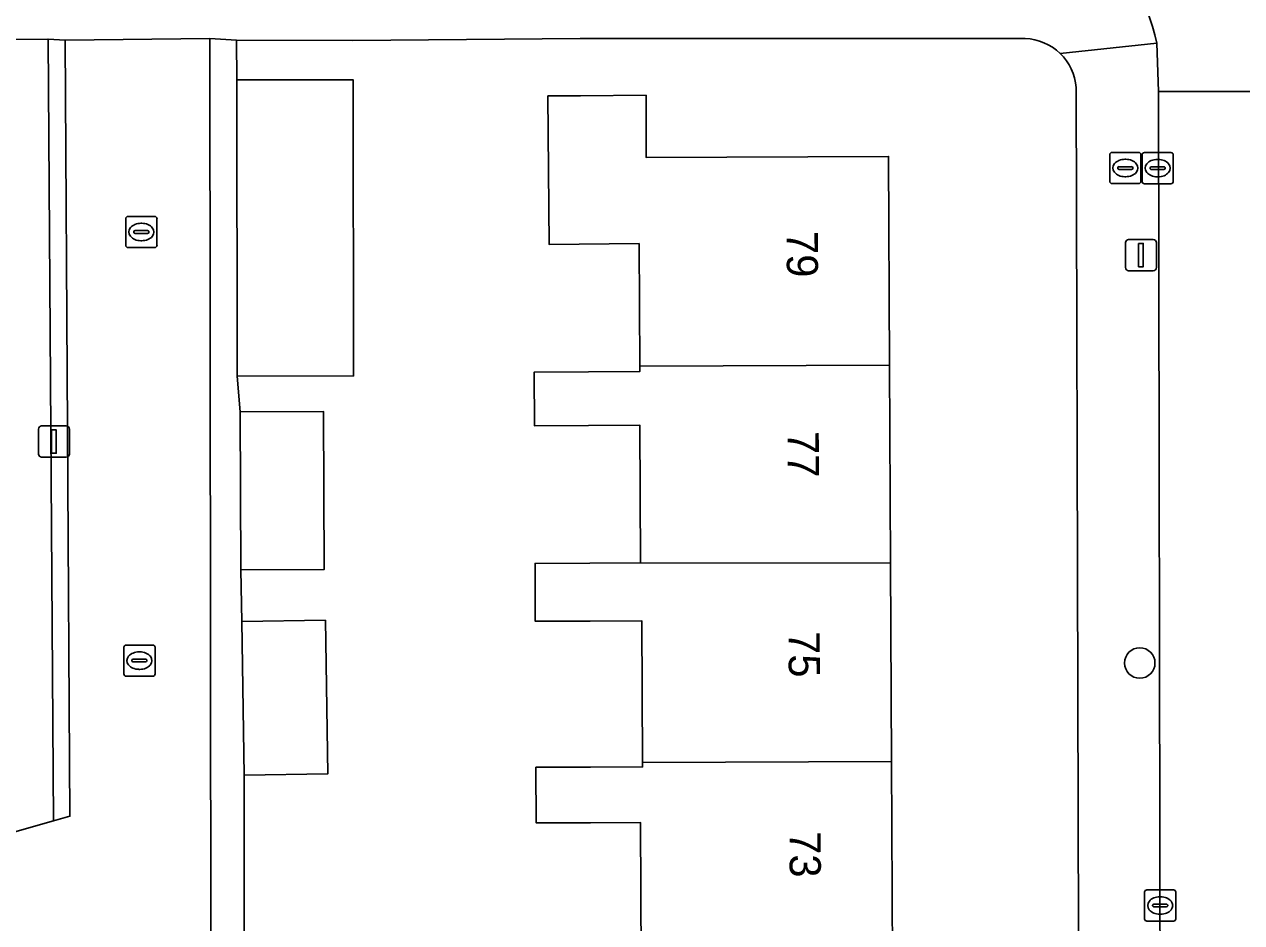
# Model space of a CAD drawing. Extents: x 160732 to 162107, y 387428 to 388479.
# Drawn here: x 161119.44 to 161158.48, y 388296.86 to 388325.67 of the extents above; entities that cross this region are included whole.
import ezdxf

# ---------------------------------------------------------------- set-up
doc = ezdxf.new("R2010")
doc.units = 0
for name, color, linetype in [('IMGEO_Boom', 7, 'Continuous'), ('IMGEO_Brandkraan', 7, 'Continuous'), ('IMGEO_Erf', 7, 'Continuous'), ('IMGEO_Kolk', 7, 'Continuous'), ('IMGEO_Lichtmast', 7, 'Continuous'), ('IMGEO_Muur', 7, 'Continuous'), ('IMGEO_Pand', 7, 'Continuous'), ('IMGEO_Pand_nummerreeks', 7, 'Continuous'), ('IMGEO_Rijbaan_lokaal_open', 7, 'Continuous'), ('IMGEO_Voetpad_open', 7, 'Continuous')]:
    doc.layers.add(name, color=color, linetype=linetype)

msp = doc.modelspace()

# ---------------------------------------------------------------- linework, layer by layer
at = {"layer": 'IMGEO_Boom'}
msp.add_circle((161155.215, 388305.189), 0.489, dxfattribs=at)
at = {"layer": 'IMGEO_Brandkraan'}
for p, q in [((161154.329, 388321.563), (161155.181, 388321.563)), ((161154.254, 388320.637), (161154.254, 388321.489)), ((161154.556, 388321.106), (161154.954, 388321.106)), ((161154.742, 388321.343), (161154.767, 388321.343)), ((161155.255, 388321.489), (161155.255, 388320.637)), ((161154.513, 388321.057), (161154.513, 388321.069)), ((161154.951, 388321.02), (161154.553, 388321.02)), ((161154.765, 388320.783), (161154.74, 388320.783)), ((161154.997, 388321.069), (161154.997, 388321.057)), ((161155.181, 388320.563), (161154.329, 388320.563))]:
    msp.add_line(p, q, dxfattribs=at)
for points in [[(161154.329, 388321.563), (161155.181, 388321.563)], [(161154.254, 388320.637), (161154.254, 388321.489)], [(161155.255, 388321.489), (161155.255, 388320.637)], [(161155.181, 388320.563), (161154.329, 388320.563)]]:
    msp.add_lwpolyline(points, dxfattribs=at)
for centre, radius, start, end in [((161154.331, 388321.487), 0.0765, 91.552, 178.448), ((161154.331, 388321.487), 0.0765, 91.552, 178.448), ((161155.179, 388321.487), 0.0765, 1.552, 88.448), ((161155.179, 388321.487), 0.0765, 1.552, 88.448), ((161154.553, 388321.066), 0.0403, 85.8775, 175.7526), ((161154.958, 388321.068), 0.0386, 1.7309, 96.639), ((161154.55, 388321.056), 0.0366, 178.938, 274.7102), ((161154.954, 388321.063), 0.043, 264.8664, 352.4533), ((161154.331, 388320.639), 0.0765, 181.552, 268.448), ((161154.331, 388320.639), 0.0765, 181.552, 268.448), ((161155.179, 388320.639), 0.0765, 271.552, 358.448), ((161155.179, 388320.639), 0.0765, 271.552, 358.448)]:
    msp.add_arc(centre, radius, start, end, dxfattribs=at)
for centre, major_axis, ratio, start_param, end_param in [((161154.741, 388321.063), (-0.387, 0.002), 0.722429, 4.712389, 7.853982), ((161154.766, 388321.063), (-0.39, 0.002), 0.717154, 1.570796, 4.712389)]:
    msp.add_ellipse(centre, major_axis=major_axis, ratio=ratio, start_param=start_param, end_param=end_param, dxfattribs=at)
at = {"layer": 'IMGEO_Erf'}
for points in [[(161113.879, 388298.284), (161120.378, 388300.126), (161120.205, 388325.197), (161074.263, 388325.112)], [(161151.542, 388325.215), (161137.267, 388325.211), (161129.977, 388325.147), (161126.249, 388325.162), (161126.257, 388323.889), (161129.987, 388323.895), (161130, 388314.395), (161126.27, 388314.389), (161126.369, 388313.245), (161129.043, 388313.251), (161129.056, 388308.187), (161126.382, 388308.18), (161126.419, 388306.523), (161129.099, 388306.563), (161129.172, 388301.634), (161126.492, 388301.594), (161126.494, 388295.922)], [(161153.537, 388261.595), (161153.348, 388261.595), (161153.177, 388323.643)], [(161139.223, 388295.645), (161139.202, 388300.076), (161137.605, 388300.068), (161135.859, 388300.059), (161135.851, 388301.845), (161137.597, 388301.852), (161139.269, 388301.859), (161139.268, 388301.998), (161139.246, 388306.544), (161137.592, 388306.536), (161135.831, 388306.527), (161135.823, 388308.382), (161137.584, 388308.39), (161139.205, 388308.397), (161139.184, 388312.815), (161137.541, 388312.807), (161135.804, 388312.799), (161135.795, 388314.519), (161137.533, 388314.527), (161139.18, 388314.535), (161139.179, 388314.704), (161139.161, 388318.637), (161136.272, 388318.613), (161136.233, 388323.373), (161137.282, 388323.382), (161139.381, 388323.399), (161139.39, 388321.4), (161147.159, 388321.436), (161147.191, 388314.742), (161147.221, 388308.389), (161147.251, 388302.036), (161147.281, 388295.683)]]:
    msp.add_lwpolyline(points, dxfattribs=at)
for centre, radius, start, end in [((161151.476, 388323.512), 1.704, 46.0999, 87.7882), ((161151.471, 388323.507), 1.712, 4.557, 46.0814)]:
    msp.add_arc(centre, radius, start, end, dxfattribs=at)
at = {"layer": 'IMGEO_Kolk'}
for p, q in [((161155.365, 388321.56), (161156.217, 388321.56)), ((161155.29, 388320.634), (161155.29, 388321.486)), ((161155.778, 388321.34), (161155.803, 388321.34)), ((161156.291, 388321.486), (161156.291, 388320.634)), ((161155.549, 388321.054), (161155.549, 388321.066)), ((161155.987, 388321.017), (161155.589, 388321.017)), ((161155.592, 388321.103), (161155.99, 388321.103)), ((161155.801, 388320.78), (161155.776, 388320.78)), ((161156.033, 388321.066), (161156.033, 388321.054)), ((161156.217, 388320.56), (161155.365, 388320.56)), ((161122.697, 388318.585), (161122.697, 388319.437)), ((161122.772, 388319.511), (161123.624, 388319.511)), ((161123.185, 388319.291), (161123.21, 388319.291)), ((161123.698, 388319.437), (161123.698, 388318.585)), ((161122.956, 388319.005), (161122.956, 388319.017)), ((161123.394, 388318.968), (161122.996, 388318.968)), ((161122.999, 388319.054), (161123.397, 388319.054)), ((161123.44, 388319.017), (161123.44, 388319.005)), ((161123.624, 388318.511), (161122.772, 388318.511)), ((161123.208, 388318.731), (161123.183, 388318.731)), ((161122.634, 388304.84), (161122.634, 388305.692)), ((161122.709, 388305.766), (161123.561, 388305.766)), ((161123.122, 388305.546), (161123.147, 388305.546)), ((161123.635, 388305.692), (161123.635, 388304.84)), ((161122.893, 388305.26), (161122.893, 388305.272)), ((161123.331, 388305.223), (161122.933, 388305.223)), ((161122.936, 388305.309), (161123.334, 388305.309)), ((161123.377, 388305.272), (161123.377, 388305.26)), ((161123.561, 388304.766), (161122.709, 388304.766)), ((161123.145, 388304.986), (161123.12, 388304.986)), ((161155.37, 388296.987), (161155.37, 388297.839)), ((161155.445, 388297.913), (161156.297, 388297.913)), ((161155.858, 388297.693), (161155.883, 388297.693)), ((161156.371, 388297.839), (161156.371, 388296.987)), ((161155.629, 388297.407), (161155.629, 388297.419)), ((161156.067, 388297.37), (161155.669, 388297.37)), ((161155.672, 388297.456), (161156.07, 388297.456)), ((161156.113, 388297.419), (161156.113, 388297.407)), ((161156.297, 388296.913), (161155.445, 388296.913)), ((161155.881, 388297.133), (161155.856, 388297.133))]:
    msp.add_line(p, q, dxfattribs=at)
for points in [[(161155.365, 388321.56), (161156.217, 388321.56)], [(161155.29, 388320.634), (161155.29, 388321.486)], [(161156.291, 388321.486), (161156.291, 388320.634)], [(161156.217, 388320.56), (161155.365, 388320.56)], [(161122.697, 388318.585), (161122.697, 388319.437)], [(161122.772, 388319.511), (161123.624, 388319.511)], [(161123.698, 388319.437), (161123.698, 388318.585)], [(161123.624, 388318.511), (161122.772, 388318.511)], [(161122.634, 388304.84), (161122.634, 388305.692)], [(161122.709, 388305.766), (161123.561, 388305.766)], [(161123.635, 388305.692), (161123.635, 388304.84)], [(161123.561, 388304.766), (161122.709, 388304.766)], [(161155.37, 388296.987), (161155.37, 388297.839)], [(161155.445, 388297.913), (161156.297, 388297.913)], [(161156.371, 388297.839), (161156.371, 388296.987)], [(161156.297, 388296.913), (161155.445, 388296.913)]]:
    msp.add_lwpolyline(points, dxfattribs=at)
for centre, radius, start, end in [((161155.367, 388321.484), 0.0765, 91.552, 178.448), ((161155.367, 388321.484), 0.0765, 91.552, 178.448), ((161156.215, 388321.484), 0.0765, 1.552, 88.448), ((161156.215, 388321.484), 0.0765, 1.552, 88.448), ((161155.589, 388321.063), 0.0403, 85.8775, 175.7526), ((161155.586, 388321.053), 0.0366, 178.938, 274.7102), ((161155.99, 388321.06), 0.043, 264.8664, 352.4533), ((161155.994, 388321.065), 0.0386, 1.7309, 96.639), ((161155.367, 388320.636), 0.0765, 181.552, 268.448), ((161155.367, 388320.636), 0.0765, 181.552, 268.448), ((161156.215, 388320.636), 0.0765, 271.552, 358.448), ((161156.215, 388320.636), 0.0765, 271.552, 358.448), ((161122.774, 388319.435), 0.0765, 91.552, 178.448), ((161122.774, 388319.435), 0.0765, 91.552, 178.448), ((161123.622, 388319.435), 0.0765, 1.552, 88.448), ((161123.622, 388319.435), 0.0765, 1.552, 88.448), ((161122.996, 388319.014), 0.0403, 85.8775, 175.7526), ((161122.993, 388319.004), 0.0366, 178.938, 274.7102), ((161123.397, 388319.011), 0.043, 264.8664, 352.4533), ((161123.401, 388319.016), 0.0386, 1.7309, 96.639), ((161122.774, 388318.587), 0.0765, 181.552, 268.448), ((161122.774, 388318.587), 0.0765, 181.552, 268.448), ((161123.622, 388318.587), 0.0765, 271.552, 358.448), ((161123.622, 388318.587), 0.0765, 271.552, 358.448), ((161122.711, 388305.69), 0.0765, 91.552, 178.448), ((161122.711, 388305.69), 0.0765, 91.552, 178.448), ((161123.559, 388305.69), 0.0765, 1.552, 88.448), ((161123.559, 388305.69), 0.0765, 1.552, 88.448), ((161122.933, 388305.269), 0.0403, 85.8775, 175.7526), ((161122.93, 388305.259), 0.0366, 178.938, 274.7102), ((161123.334, 388305.266), 0.043, 264.8664, 352.4533), ((161123.338, 388305.271), 0.0386, 1.7309, 96.639), ((161122.711, 388304.842), 0.0765, 181.552, 268.448), ((161122.711, 388304.842), 0.0765, 181.552, 268.448), ((161123.559, 388304.842), 0.0765, 271.552, 358.448), ((161123.559, 388304.842), 0.0765, 271.552, 358.448), ((161155.447, 388297.837), 0.0765, 91.552, 178.448), ((161155.447, 388297.837), 0.0765, 91.552, 178.448), ((161156.295, 388297.837), 0.0765, 1.552, 88.448), ((161156.295, 388297.837), 0.0765, 1.552, 88.448), ((161155.669, 388297.416), 0.0403, 85.8775, 175.7526), ((161155.666, 388297.406), 0.0366, 178.938, 274.7102), ((161156.07, 388297.413), 0.043, 264.8664, 352.4533), ((161156.074, 388297.418), 0.0386, 1.7309, 96.639), ((161155.447, 388296.989), 0.0765, 181.552, 268.448), ((161155.447, 388296.989), 0.0765, 181.552, 268.448), ((161156.295, 388296.989), 0.0765, 271.552, 358.448), ((161156.295, 388296.989), 0.0765, 271.552, 358.448)]:
    msp.add_arc(centre, radius, start, end, dxfattribs=at)
for centre, major_axis, ratio, start_param, end_param in [((161155.777, 388321.06), (-0.387, 0.002), 0.722429, 4.712389, 7.853982), ((161155.802, 388321.06), (-0.39, 0.002), 0.717154, 1.570796, 4.712389), ((161123.184, 388319.011), (-0.387, 0.002), 0.722429, 4.712389, 7.853982), ((161123.209, 388319.011), (-0.39, 0.002), 0.717154, 1.570796, 4.712389), ((161123.121, 388305.266), (-0.387, 0.002), 0.722429, 4.712389, 7.853982), ((161123.146, 388305.266), (-0.39, 0.002), 0.717154, 1.570796, 4.712389), ((161155.857, 388297.413), (-0.387, 0.002), 0.722429, 4.712389, 7.853982), ((161155.882, 388297.413), (-0.39, 0.002), 0.717154, 1.570796, 4.712389)]:
    msp.add_ellipse(centre, major_axis=major_axis, ratio=ratio, start_param=start_param, end_param=end_param, dxfattribs=at)
at = {"layer": 'IMGEO_Lichtmast'}
for p, q in [((161154.859, 388318.77), (161155.649, 388318.77)), ((161155.649, 388318.77), (161154.859, 388318.77)), ((161154.759, 388317.87), (161154.759, 388318.67)), ((161154.759, 388318.67), (161154.759, 388317.87)), ((161155.749, 388318.67), (161155.749, 388317.87)), ((161155.749, 388317.87), (161155.749, 388318.67)), ((161155.649, 388317.77), (161154.859, 388317.77)), ((161154.859, 388317.77), (161155.649, 388317.77)), ((161119.899, 388311.891), (161119.899, 388312.691)), ((161119.899, 388312.691), (161119.899, 388311.891)), ((161119.999, 388312.791), (161120.789, 388312.791)), ((161120.789, 388312.791), (161119.999, 388312.791)), ((161120.889, 388312.691), (161120.889, 388311.891)), ((161120.889, 388311.891), (161120.889, 388312.691)), ((161120.789, 388311.791), (161119.999, 388311.791)), ((161119.999, 388311.791), (161120.789, 388311.791))]:
    msp.add_line(p, q, dxfattribs=at)
for points in [[(161155.179, 388318.645), (161155.329, 388318.645), (161155.329, 388317.895), (161155.179, 388317.895), (161155.179, 388318.645)], [(161120.319, 388312.666), (161120.469, 388312.666), (161120.469, 388311.916), (161120.319, 388311.916), (161120.319, 388312.666)]]:
    msp.add_lwpolyline(points, dxfattribs=at)
for centre, start, end in [((161154.859, 388318.67), 90, 180), ((161154.859, 388318.67), 90, 180), ((161155.649, 388318.67), 0, 90), ((161155.649, 388318.67), 360, 90), ((161154.859, 388317.87), 180, 270), ((161154.859, 388317.87), 180, 270), ((161155.649, 388317.87), 270, 0), ((161155.649, 388317.87), 270, 0), ((161119.999, 388312.691), 90, 180), ((161119.999, 388312.691), 90, 180), ((161120.789, 388312.691), 0, 90), ((161120.789, 388312.691), 360, 90), ((161119.999, 388311.891), 180, 270), ((161119.999, 388311.891), 180, 270), ((161120.789, 388311.891), 270, 0), ((161120.789, 388311.891), 270, 0)]:
    msp.add_arc(centre, 0.1, start, end, dxfattribs=at)
at = {"layer": 'IMGEO_Muur'}
msp.add_lwpolyline([(161129.977, 388325.147), (161137.267, 388325.211)], dxfattribs=at)
at = {"layer": 'IMGEO_Pand'}
for points in [[(161130, 388314.395), (161129.987, 388323.895), (161126.257, 388323.889), (161126.27, 388314.389)], [(161139.381, 388323.399), (161137.282, 388323.382), (161136.233, 388323.373), (161136.272, 388318.613), (161139.161, 388318.637), (161139.179, 388314.704), (161147.191, 388314.742), (161147.159, 388321.436), (161139.39, 388321.4)], [(161147.191, 388314.742), (161139.179, 388314.704), (161139.18, 388314.535), (161137.533, 388314.527), (161135.795, 388314.519), (161135.804, 388312.799), (161137.541, 388312.807), (161139.184, 388312.815), (161139.205, 388308.397), (161147.221, 388308.389)], [(161129.056, 388308.187), (161129.043, 388313.251), (161126.369, 388313.245), (161126.382, 388308.18)], [(161147.221, 388308.389), (161139.205, 388308.397), (161137.584, 388308.39), (161135.823, 388308.382), (161135.831, 388306.527), (161137.592, 388306.536), (161139.246, 388306.544), (161139.268, 388301.998), (161147.251, 388302.036)], [(161129.172, 388301.634), (161129.099, 388306.563), (161126.419, 388306.523), (161126.492, 388301.594)], [(161147.251, 388302.036), (161139.268, 388301.998), (161139.269, 388301.859), (161137.597, 388301.852), (161135.851, 388301.845), (161135.859, 388300.059), (161137.605, 388300.068), (161139.202, 388300.076), (161139.223, 388295.645), (161147.281, 388295.683)]]:
    msp.add_lwpolyline(points, close=True, dxfattribs=at)
at = {"layer": 'IMGEO_Rijbaan_lokaal_open'}
for points in [[(161125.424, 388295.92), (161125.39, 388325.215), (161120.757, 388325.168), (161120.905, 388300.275), (161120.378, 388300.126), (161113.879, 388298.284), (161112.428, 388297.937), (161106.78, 388296.233)], [(161155.76, 388325.065), (161155.814, 388323.521), (161160.724, 388323.521), (161160.733, 388324.87)]]:
    msp.add_lwpolyline(points, dxfattribs=at)
msp.add_lwpolyline([(161160.721, 388323.134), (161160.724, 388323.521), (161155.814, 388323.521), (161155.909, 388269.717), (161155.915, 388260.695), (161155.908, 388251.099), (161160.858, 388251.078), (161160.722, 388322.777)], close=True, dxfattribs=at)
msp.add_arc((161149.354, 388323.752), 6.539, 11.5825, 86.8101, dxfattribs=at)
at = {"layer": 'IMGEO_Voetpad_open'}
for points in [[(161051.873, 388324.861), (161057.751, 388324.859), (161057.725, 388323.029), (161062.208, 388323.039), (161068.317, 388323.054), (161074.262, 388323.039), (161074.263, 388325.112), (161120.205, 388325.197), (161120.757, 388325.168), (161125.39, 388325.215), (161126.249, 388325.162), (161129.977, 388325.147), (161137.267, 388325.211), (161151.542, 388325.215)], [(161152.658, 388324.74), (161155.76, 388325.065)], [(161154.825, 388269.728), (161155.909, 388269.717), (161155.814, 388323.521), (161155.76, 388325.065), (161152.658, 388324.74)], [(161153.177, 388323.643), (161153.348, 388261.595), (161153.537, 388261.595), (161153.578, 388254.587), (161153.367, 388254.587), (161153.37, 388251.847), (161153.403, 388242.053)]]:
    msp.add_lwpolyline(points, dxfattribs=at)
for points in [[(161120.757, 388325.168), (161120.205, 388325.197), (161120.378, 388300.126), (161120.905, 388300.275)], [(161126.492, 388301.594), (161126.419, 388306.523), (161126.382, 388308.18), (161126.369, 388313.245), (161126.27, 388314.389), (161126.257, 388323.889), (161126.249, 388325.162), (161125.39, 388325.215), (161125.424, 388295.92), (161126.494, 388295.922)]]:
    msp.add_lwpolyline(points, close=True, dxfattribs=at)
for centre, radius, start, end in [((161149.354, 388323.752), 6.539, 11.5825, 86.8101), ((161151.476, 388323.512), 1.704, 46.0999, 87.7882), ((161151.471, 388323.507), 1.712, 4.557, 46.0814)]:
    msp.add_arc(centre, radius, start, end, dxfattribs=at)

# ---------------------------------------------------------------- texts
at = {"layer": 'IMGEO_Pand_nummerreeks'}
for s, p in [('79', (161143.891, 388319.039)), ('77', (161143.922, 388312.624)), ('75', (161143.952, 388306.21)), ('73', (161143.982, 388299.795))]:
    msp.add_text(s, height=1, rotation=270.2713, dxfattribs=at).set_placement(p)

doc.saveas('drawing.dxf')
